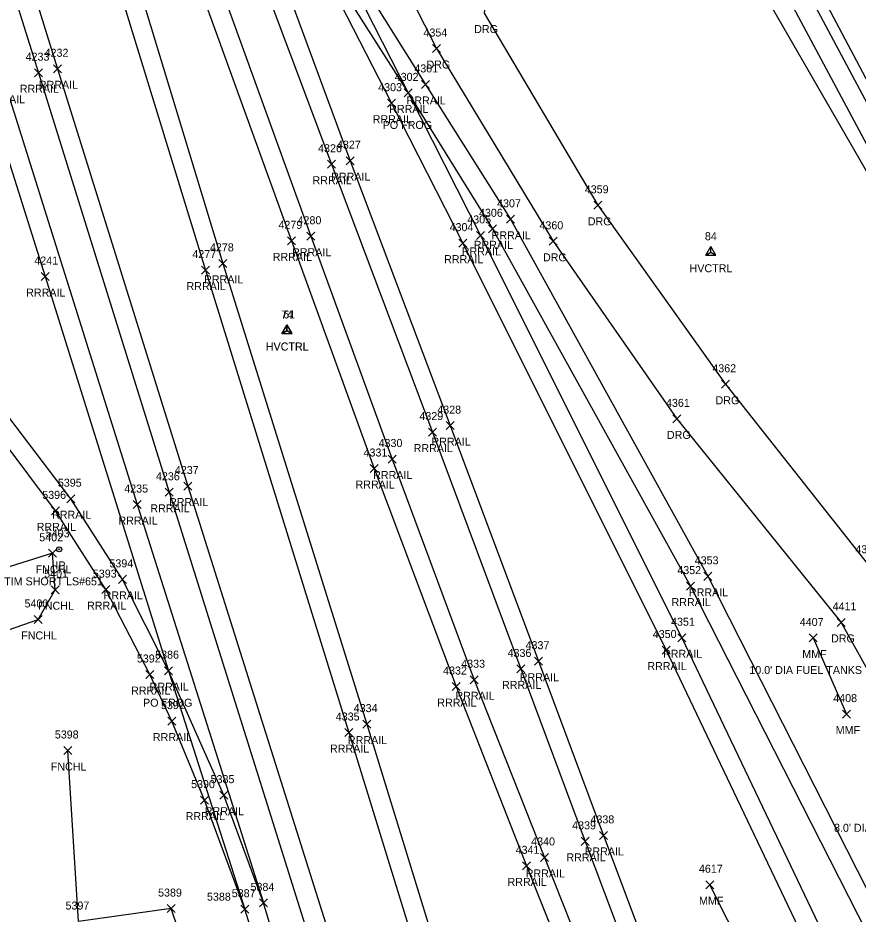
# Model space of a CAD drawing. Extents: x 1462668 to 1465147, y 550359 to 557351.
# Drawn here: x 1463737.6 to 1463947.5, y 555207 to 555430.8 of the extents above; entities that cross this region are included whole.
import ezdxf

# ---------------------------------------------------------------- set-up
doc = ezdxf.new("R2010")
doc.units = 0
for name, color, linetype in [('C_A', 7, 'Continuous'), ('C_I', 7, 'Continuous'), ('CPSM', 7, 'Continuous'), ('L_A', 7, 'Continuous'), ('L_C', 7, 'Continuous'), ('L_I', 7, 'Continuous'), ('L_TIC', 7, 'Continuous'), ('LDEFAULT', 7, 'Continuous'), ('LFNC', 7, 'Continuous'), ('M_A', 7, 'Continuous'), ('M_C', 7, 'Continuous'), ('M_I', 7, 'Continuous'), ('MPIR', 7, 'Continuous'), ('PEU', 7, 'Continuous'), ('R_A', 7, 'Continuous'), ('R_C', 7, 'Continuous'), ('R_I', 7, 'Continuous'), ('R_TIC', 7, 'Continuous'), ('RDG', 7, 'Continuous'), ('RR', 7, 'Continuous')]:
    doc.layers.add(name, color=color, linetype=linetype)

msp = doc.modelspace()

# ---------------------------------------------------------------- linework, layer by layer
at = {"layer": 'CPSM'}
for p, q in [((1463909.45, 555371.56), (1463910.7, 555373.73)), ((1463911.95, 555371.56), (1463910.7, 555373.73)), ((1463910.7, 555372.28), (1463910.7, 555373.73)), ((1463909.45, 555371.56), (1463910.7, 555372.28)), ((1463909.45, 555371.56), (1463911.95, 555371.56)), ((1463910.7, 555372.28), (1463910.7, 555372.28)), ((1463910.7, 555372.28), (1463911.95, 555371.56)), ((1463803.56, 555352), (1463804.81, 555354.16)), ((1463803.59, 555352.02), (1463804.84, 555354.18)), ((1463806.06, 555352), (1463804.81, 555354.16)), ((1463804.81, 555352.72), (1463804.81, 555354.16)), ((1463806.09, 555352.02), (1463804.84, 555354.18)), ((1463804.85, 555352.74), (1463804.84, 555354.18)), ((1463803.56, 555352), (1463804.81, 555352.72)), ((1463803.56, 555352), (1463806.06, 555352)), ((1463803.59, 555352.02), (1463804.85, 555352.74)), ((1463803.59, 555352.02), (1463806.09, 555352.02)), ((1463804.81, 555352.72), (1463804.81, 555352.72)), ((1463804.81, 555352.72), (1463806.06, 555352)), ((1463804.85, 555352.74), (1463804.85, 555352.74)), ((1463804.85, 555352.74), (1463806.09, 555352.02))]:
    msp.add_line(p, q, dxfattribs=at)
at = {"layer": 'L_TIC'}
for points in [[(1463745.27, 555296.08), (1463747.27, 555298.08)], [(1463747.27, 555296.08), (1463745.27, 555298.08)], [(1463745.92, 555286.99), (1463747.92, 555288.99)], [(1463747.92, 555286.99), (1463745.92, 555288.99)], [(1463741.66, 555279.56), (1463743.66, 555281.56)], [(1463743.66, 555279.56), (1463741.66, 555281.56)], [(1463935.27, 555274.93), (1463937.27, 555276.93)], [(1463937.27, 555274.93), (1463935.27, 555276.93)], [(1463943.64, 555255.92), (1463945.64, 555257.92)], [(1463945.64, 555255.92), (1463943.64, 555257.92)], [(1463749.07, 555246.83), (1463751.07, 555248.83)], [(1463751.07, 555246.83), (1463749.07, 555248.83)], [(1463909.48, 555213.3), (1463911.48, 555215.3)], [(1463911.48, 555213.3), (1463909.48, 555215.3)], [(1463774.88, 555207.34), (1463776.88, 555209.34)], [(1463776.88, 555207.34), (1463774.88, 555209.34)]]:
    msp.add_lwpolyline(points, dxfattribs=at)
at = {"layer": 'LDEFAULT'}
for points in [[(1463936.27, 555275.93), (1463944.64, 555256.92)], [(1463932.68, 555170.2), (1463910.48, 555214.3)]]:
    msp.add_lwpolyline(points, dxfattribs=at)
at = {"layer": 'LFNC'}
for points in [[(1463725.85, 555274.69), (1463742.66, 555280.56), (1463746.92, 555287.99), (1463746.27, 555297.08), (1463688.55, 555278.98), (1463605.24, 555249.84)], [(1463788.44, 555171.22), (1463775.88, 555208.34), (1463752.75, 555205.1), (1463750.07, 555247.83)]]:
    msp.add_lwpolyline(points, dxfattribs=at)
at = {"layer": 'MPIR'}
for radius in [0.625, 0.0833]:
    msp.add_circle((1463747.9, 555298.08), radius, dxfattribs=at)
at = {"layer": 'PEU'}
msp.add_lwpolyline([(1463832.61, 555604.66), (1463851.25, 555566.9), (1463863.57, 555540.26), (1463892.22, 555481.66), (1463914.61, 555453.18), (1463957.29, 555379.18), (1463959.81, 555380.31), (1463964.21, 555382.49), (1463966.31, 555384), (1463929.61, 555453.2), (1463906.77, 555495.85), (1463897.55, 555516.98), (1463895.4, 555534.24), (1463895.9, 555544.42)], dxfattribs=at)
at = {"layer": 'R_TIC'}
for points in [[(1463841.18, 555422.16), (1463843.18, 555424.16)], [(1463843.18, 555422.16), (1463841.18, 555424.16)], [(1463741.77, 555416.12), (1463743.77, 555418.12)], [(1463743.77, 555416.12), (1463741.77, 555418.12)], [(1463746.52, 555417.1), (1463748.52, 555419.1)], [(1463748.52, 555417.1), (1463746.52, 555419.1)], [(1463838.41, 555413.19), (1463840.41, 555415.19)], [(1463840.41, 555413.19), (1463838.41, 555415.19)], [(1463834.07, 555411.08), (1463836.07, 555413.08)], [(1463836.07, 555411.08), (1463834.07, 555413.08)], [(1463834.07, 555411.08), (1463836.07, 555413.08)], [(1463836.07, 555411.08), (1463834.07, 555413.08)], [(1463829.94, 555408.51), (1463831.94, 555410.51)], [(1463831.94, 555408.51), (1463829.94, 555410.51)], [(1463819.57, 555394.15), (1463821.57, 555396.15)], [(1463821.57, 555394.15), (1463819.57, 555396.15)], [(1463814.91, 555393.26), (1463816.91, 555395.26)], [(1463816.91, 555393.26), (1463814.91, 555395.26)], [(1463881.49, 555383), (1463883.49, 555385)], [(1463883.49, 555383), (1463881.49, 555385)], [(1463859.65, 555379.51), (1463861.65, 555381.51)], [(1463861.65, 555379.51), (1463859.65, 555381.51)], [(1463852.2, 555375.47), (1463854.2, 555377.47)], [(1463854.2, 555375.47), (1463852.2, 555377.47)], [(1463855.18, 555377.13), (1463857.18, 555379.13)], [(1463857.18, 555377.13), (1463855.18, 555379.13)], [(1463804.95, 555374.13), (1463806.95, 555376.13)], [(1463806.95, 555374.13), (1463804.95, 555376.13)], [(1463809.8, 555375.27), (1463811.8, 555377.27)], [(1463811.8, 555375.27), (1463809.8, 555377.27)], [(1463847.79, 555373.55), (1463849.79, 555375.55)], [(1463849.79, 555373.55), (1463847.79, 555375.55)], [(1463870.29, 555374.01), (1463872.29, 555376.01)], [(1463872.29, 555374.01), (1463870.29, 555376.01)], [(1463783.43, 555366.81), (1463785.43, 555368.81)], [(1463785.43, 555366.81), (1463783.43, 555368.81)], [(1463787.82, 555368.5), (1463789.82, 555370.5)], [(1463789.82, 555368.5), (1463787.82, 555370.5)], [(1463743.37, 555365.2), (1463745.37, 555367.2)], [(1463745.37, 555365.2), (1463743.37, 555367.2)], [(1463913.4, 555338.3), (1463915.4, 555340.3)], [(1463915.4, 555338.3), (1463913.4, 555340.3)], [(1463901.25, 555329.66), (1463903.25, 555331.66)], [(1463903.25, 555329.66), (1463901.25, 555331.66)], [(1463840.16, 555326.36), (1463842.16, 555328.36)], [(1463842.16, 555326.36), (1463840.16, 555328.36)], [(1463844.63, 555327.97), (1463846.63, 555329.97)], [(1463846.63, 555327.97), (1463844.63, 555329.97)], [(1463830.06, 555319.63), (1463832.06, 555321.63)], [(1463832.06, 555319.63), (1463830.06, 555321.63)], [(1463825.64, 555317.26), (1463827.64, 555319.26)], [(1463827.64, 555317.26), (1463825.64, 555319.26)], [(1463779.06, 555312.88), (1463781.06, 555314.88)], [(1463781.06, 555312.88), (1463779.06, 555314.88)], [(1463774.39, 555311.32), (1463776.39, 555313.32)], [(1463776.39, 555311.32), (1463774.39, 555313.32)], [(1463749.83, 555309.72), (1463751.83, 555311.72)], [(1463751.83, 555309.72), (1463749.83, 555311.72)], [(1463745.98, 555306.68), (1463747.98, 555308.68)], [(1463747.98, 555306.68), (1463745.98, 555308.68)], [(1463766.42, 555308.25), (1463768.42, 555310.25)], [(1463768.42, 555308.25), (1463766.42, 555310.25)], [(1463762.71, 555289.58), (1463764.71, 555291.58)], [(1463764.71, 555289.58), (1463762.71, 555291.58)], [(1463908.95, 555290.33), (1463910.95, 555292.33)], [(1463910.95, 555290.33), (1463908.95, 555292.33)], [(1463758.57, 555287.01), (1463760.57, 555289.01)], [(1463760.57, 555287.01), (1463758.57, 555289.01)], [(1463904.6, 555287.89), (1463906.6, 555289.89)], [(1463906.6, 555287.89), (1463904.6, 555289.89)], [(1463942.27, 555278.83), (1463944.27, 555280.83)], [(1463944.27, 555278.83), (1463942.27, 555280.83)], [(1463902.47, 555274.99), (1463904.47, 555276.99)], [(1463904.47, 555274.99), (1463902.47, 555276.99)], [(1463898.55, 555271.92), (1463900.55, 555273.92)], [(1463900.55, 555271.92), (1463898.55, 555273.92)], [(1463866.69, 555269.13), (1463868.69, 555271.13)], [(1463868.69, 555269.13), (1463866.69, 555271.13)], [(1463769.57, 555265.81), (1463771.57, 555267.81)], [(1463771.57, 555265.81), (1463769.57, 555267.81)], [(1463774.2, 555266.76), (1463776.2, 555268.76)], [(1463776.2, 555266.76), (1463774.2, 555268.76)], [(1463774.2, 555266.76), (1463776.2, 555268.76)], [(1463776.2, 555266.76), (1463774.2, 555268.76)], [(1463862.25, 555267.2), (1463864.25, 555269.2)], [(1463864.25, 555267.2), (1463862.25, 555269.2)], [(1463850.61, 555264.5), (1463852.61, 555266.5)], [(1463852.61, 555264.5), (1463850.61, 555266.5)], [(1463846.08, 555262.8), (1463848.08, 555264.8)], [(1463848.08, 555262.8), (1463846.08, 555264.8)], [(1463775.02, 555254.17), (1463777.02, 555256.17)], [(1463777.02, 555254.17), (1463775.02, 555256.17)], [(1463823.75, 555253.42), (1463825.75, 555255.42)], [(1463825.75, 555253.42), (1463823.75, 555255.42)], [(1463819.27, 555251.31), (1463821.27, 555253.31)], [(1463821.27, 555251.31), (1463819.27, 555253.31)], [(1463783.21, 555234.43), (1463785.21, 555236.43)], [(1463785.21, 555234.43), (1463783.21, 555236.43)], [(1463788, 555235.67), (1463790, 555237.67)], [(1463790, 555235.67), (1463788, 555237.67)], [(1463882.9, 555225.62), (1463884.9, 555227.62)], [(1463884.9, 555225.62), (1463882.9, 555227.62)], [(1463878.34, 555224.14), (1463880.34, 555226.14)], [(1463880.34, 555224.14), (1463878.34, 555226.14)], [(1463868.18, 555220.12), (1463870.18, 555222.12)], [(1463870.18, 555220.12), (1463868.18, 555222.12)], [(1463863.63, 555218.02), (1463865.63, 555220.02)], [(1463865.63, 555218.02), (1463863.63, 555220.02)], [(1463797.97, 555208.76), (1463799.97, 555210.76)], [(1463799.97, 555208.76), (1463797.97, 555210.76)], [(1463797.97, 555208.76), (1463799.97, 555210.76)], [(1463799.97, 555208.76), (1463797.97, 555210.76)], [(1463793.28, 555207.18), (1463795.28, 555209.18)], [(1463795.28, 555207.18), (1463793.28, 555209.18)], [(1463793.28, 555207.18), (1463795.28, 555209.18)], [(1463795.28, 555207.18), (1463793.28, 555209.18)]]:
    msp.add_lwpolyline(points, dxfattribs=at)
at = {"layer": 'RDG'}
for points in [[(1463767.62, 555582.4), (1463756, 555576.04), (1463782.39, 555530.05), (1463811.87, 555483.03), (1463842.18, 555423.16), (1463871.29, 555375.01), (1463902.25, 555330.66), (1463943.27, 555279.83), (1463964.23, 555242.07), (1463980.98, 555205.53), (1463989.33, 555183.15), (1463992.08, 555163.61), (1463988.84, 555143.99), (1463987.38, 555139.13), (1463984.61, 555133.81), (1463977.02, 555121.98)], [(1463856.66, 555482.6), (1463867.28, 555460.57), (1463856.16, 555452.58), (1463854.1, 555432.03), (1463882.49, 555384), (1463914.4, 555339.3), (1463950.13, 555294.09), (1463966.5, 555280.82), (1463983.31, 555272.67), (1464006.86, 555279.46), (1464019.84, 555293.45), (1464023.21, 555313.06)]]:
    msp.add_lwpolyline(points, dxfattribs=at)
at = {"layer": 'RR'}
for points in [[(1463457.08, 556400.94), (1463502.23, 556254.01), (1463520.47, 556194.57), (1463541.51, 556126.54), (1463564.15, 556052.98), (1463586.06, 555983.65), (1463613.76, 555893.64), (1463633.52, 555829.96), (1463642.44, 555804.5), (1463654.17, 555774.55), (1463664.49, 555752.05), (1463676.6, 555724.22), (1463687.08, 555696.18), (1463722.45, 555584.97), (1463740.37, 555527.27), (1463768.14, 555437.45), (1463788.82, 555369.5), (1463824.75, 555254.42), (1463848.38, 555177.53), (1463848.44, 555177), (1463877.95, 555082.45), (1463907.74, 554987.88)], [(1463452.29, 556399.95), (1463497.45, 556252.55), (1463536.87, 556125.13), (1463559.44, 556051.72), (1463609.03, 555892.1), (1463628.98, 555828.76), (1463638.23, 555801.69), (1463650.08, 555771.85), (1463660.17, 555749.93), (1463672.27, 555721.97), (1463682.4, 555694.55), (1463717.94, 555583.41), (1463735.76, 555525.64), (1463763.54, 555435.87), (1463784.43, 555367.81), (1463820.27, 555252.31), (1463843.81, 555175.84), (1463843.97, 555175.21), (1463873.04, 555081.28), (1463903.09, 554986.35)], [(1463442.74, 556395.94), (1463488.6, 556249.11), (1463529.74, 556117.02), (1463572.82, 555978.5), (1463585.63, 555937.65), (1463596.03, 555904.23), (1463633.49, 555784.66), (1463672.64, 555658.35), (1463710.59, 555536.66), (1463747.52, 555418.1), (1463780.06, 555313.88), (1463826.09, 555167.8), (1463825.99, 555167.57), (1463854.77, 555075.73), (1463884.96, 554978.2)], [(1463438.37, 556393.48), (1463483.91, 556247.77), (1463525.3, 556114.77), (1463568.13, 555976.96), (1463580.9, 555936.2), (1463591.21, 555903.11), (1463628.7, 555782.9), (1463668.19, 555656.69), (1463705.56, 555535.16), (1463742.77, 555417.12), (1463775.39, 555312.32), (1463821.31, 555166.17), (1463821.55, 555165.37), (1463850.06, 555074.38), (1463880.04, 554977.58)], [(1463559.44, 556051.72), (1463573.12, 556014.32), (1463586.06, 555983.65), (1463600.11, 555952.4), (1463617.47, 555918.22), (1463637.11, 555885.1), (1463655.59, 555859.72), (1463671.73, 555840.87), (1463786.15, 555704.35), (1463807.99, 555664.91), (1463837.51, 555609.05), (1463871.83, 555544.68), (1463902.36, 555487.74), (1463921.15, 555452.57), (1463959.81, 555380.31), (1463988.19, 555327.21)], [(1463564.15, 556052.98), (1463577.63, 556016.16), (1463590.5, 555985.5), (1463604.09, 555955.34), (1463621.74, 555920.66), (1463640.97, 555887.98), (1463659.02, 555863.36), (1463674.56, 555844.98), (1463790.76, 555706.47), (1463812.34, 555667.12), (1463842, 555611.41), (1463880.6, 555538.7), (1463906.31, 555490.4), (1463925.67, 555454.53), (1463964.21, 555382.49), (1463992.77, 555329.44)], [(1463572.82, 555978.5), (1463584.06, 555937.35), (1463591.21, 555903.11), (1463598.42, 555867.93), (1463607.06, 555827.71), (1463619.3, 555782.42), (1463659.27, 555654.72), (1463696.5, 555533.57), (1463734.29, 555414.51), (1463767.42, 555309.25), (1463798.97, 555209.76)], [(1463568.13, 555976.96), (1463579.35, 555935.43), (1463586.63, 555901.93), (1463593.51, 555867.09), (1463602.3, 555826.27), (1463614.8, 555780.19), (1463654.9, 555652.54), (1463702.04, 555501.01), (1463726.18, 555423.83), (1463744.37, 555366.2), (1463775.2, 555267.76), (1463794.28, 555208.18)], [(1463664.49, 555752.05), (1463678.11, 555724.67), (1463691.6, 555698.13), (1463697.76, 555685.2), (1463709.66, 555658.04), (1463719.26, 555630.81), (1463733.28, 555589.61), (1463753.79, 555532.54), (1463786.2, 555444.26), (1463810.8, 555376.27), (1463831.06, 555320.63), (1463851.61, 555265.5), (1463869.18, 555221.12), (1463884.86, 555181.45), (1463897.64, 555150.83), (1463926.6, 555082.57)], [(1463660.17, 555749.93), (1463673.57, 555722.6), (1463687.08, 555696.18), (1463693.29, 555683.15), (1463705.3, 555655.56), (1463714.84, 555628.95), (1463728.82, 555587.51), (1463749.02, 555530.98), (1463781.53, 555442.53), (1463805.95, 555375.13), (1463826.64, 555318.26), (1463847.08, 555263.8), (1463864.63, 555219.02), (1463880.36, 555179.69), (1463893.23, 555148.43), (1463922.16, 555080.4)], [(1463697.76, 555685.2), (1463710.85, 555658.55), (1463723.68, 555632.75), (1463742.84, 555594.32), (1463759.37, 555557.32), (1463773.18, 555522.79), (1463781.07, 555501.92), (1463799.76, 555451.53), (1463820.57, 555395.15), (1463845.63, 555328.97), (1463867.69, 555270.13), (1463883.9, 555226.62), (1463898.57, 555187.55), (1463911.56, 555155.2), (1463943.25, 555082.83)], [(1463693.29, 555683.15), (1463706.32, 555656.25), (1463719.26, 555630.81), (1463738.3, 555592.1), (1463754.94, 555555.21), (1463768.77, 555520.44), (1463776.2, 555501.13), (1463795.15, 555449.79), (1463815.91, 555394.26), (1463841.16, 555327.36), (1463863.25, 555268.2), (1463879.34, 555225.14), (1463894.04, 555185.93), (1463907.43, 555152.62), (1463938.93, 555080.65)], [(1463742.84, 555594.32), (1463760.75, 555558.08), (1463777.72, 555524.42), (1463787.9, 555504.12), (1463799.93, 555481.15), (1463819.96, 555441.9), (1463835.07, 555412.08), (1463853.2, 555376.47), (1463903.47, 555275.99), (1463977.02, 555121.98), (1463987.14, 555099.63), (1463989.7, 555093.34), (1464001.63, 555067.05), (1464016.17, 555038.45), (1464031.3, 555009.85), (1464051, 554966.45), (1464070.2, 554918.71), (1464087.5, 554872.76), (1464098.32, 554844.67), (1464105, 554826.89), (1464134.6, 554748.85), (1464158.08, 554686.95), (1464184.75, 554615.39)], [(1463738.3, 555592.1), (1463756.39, 555555.83), (1463773.18, 555522.79), (1463783.39, 555502.23), (1463795.59, 555478.87), (1463816.57, 555437.48), (1463830.94, 555409.51), (1463848.79, 555374.55), (1463899.55, 555272.92), (1463973.09, 555118.65), (1463983.69, 555094.87), (1463985.23, 555091.39), (1463997, 555065), (1464011.61, 555036.65), (1464026.5, 555008.18), (1464046.45, 554964.72), (1464065.66, 554916.67), (1464082.8, 554871.21), (1464093.87, 554842.43), (1464100.4, 554825.05), (1464129.92, 554747.44), (1464153.38, 554685.33), (1464180.48, 554613.64)], [(1463799.93, 555481.15), (1463821.59, 555442.67), (1463839.41, 555414.19), (1463860.65, 555380.51), (1463909.95, 555291.33), (1463987.38, 555139.13), (1464001.96, 555110.62), (1464033.86, 555050.25), (1464055.66, 555009.67), (1464073.58, 554976.54), (1464098.59, 554931.9), (1464124.97, 554884.13), (1464136.72, 554860.51), (1464143.75, 554841.03), (1464169.78, 554757.06), (1464181.89, 554716.52), (1464214.17, 554610.47)], [(1463795.59, 555478.87), (1463818.35, 555438.44), (1463835.07, 555412.08), (1463856.18, 555378.13), (1463905.6, 555288.89), (1463984.61, 555133.81), (1463997.43, 555108.79), (1464030.1, 555046.89), (1464051.29, 555007.39), (1464069.23, 554974.41), (1464094.51, 554929.11), (1464121.14, 554880.83), (1464131.94, 554858.78), (1464139.09, 554839.52), (1464165.13, 554755.41), (1464177.59, 554713.72), (1464209.39, 554609.15)], [(1464068.04, 554374.98), (1464055.46, 554404.32), (1464039.01, 554443.8), (1464024.09, 554484.31), (1464013.79, 554515.47), (1464000.85, 554558.32), (1464006.38, 554539.99), (1463979.74, 554627.83), (1463964.61, 554676.43), (1463938.98, 554759.99), (1463909.59, 554854.5), (1463881.48, 554944.94), (1463834.38, 555091.6), (1463798.97, 555209.76), (1463789, 555236.67), (1463775.2, 555267.76), (1463763.71, 555290.58), (1463750.83, 555310.72), (1463723.18, 555347), (1463703.12, 555368.52), (1463694.48, 555375.82), (1463665.3, 555397.88), (1463641.61, 555412.58), (1463616.53, 555425.74)], [(1463876.84, 554943.34), (1463831.06, 555090.47), (1463794.28, 555208.18), (1463784.21, 555235.43), (1463776.02, 555255.17), (1463770.57, 555266.81), (1463759.57, 555288.01), (1463746.98, 555307.68), (1463719.99, 555343.69), (1463700.47, 555364.49), (1463691.58, 555371.79), (1463662.59, 555393.77), (1463639.58, 555408.05), (1463614.77, 555421.05)]]:
    msp.add_lwpolyline(points, dxfattribs=at)

# ---------------------------------------------------------------- texts
at = {"layer": 'C_A'}
for p in [(1463905.4, 555367.28), (1463799.51, 555347.72), (1463799.54, 555347.74)]:
    msp.add_text('HVCTRL', height=2, dxfattribs=at).set_placement(p)
at = {"layer": 'C_I'}
for s, p in [('84', (1463909.24, 555375.28)), ('74', (1463803.35, 555355.72)), ('61', (1463803.9, 555355.74))]:
    msp.add_text(s, height=2, dxfattribs=at).set_placement(p)
at = {"layer": 'L_A'}
for s, p in [('FNCHL', (1463742.02, 555292.08)), ('FNCHL', (1463742.67, 555282.99)), ('FNCHL', (1463738.41, 555275.56)), ('MMF', (1463933.56, 555270.93)), ('MMF', (1463941.92, 555251.92)), ('FNCHL', (1463745.81, 555242.83)), ('MMF', (1463907.77, 555209.3))]:
    msp.add_text(s, height=2, dxfattribs=at).set_placement(p)
at = {"layer": 'L_C'}
for s, p in [("10.0' DIA FUEL TANKS", (1463920.34, 555266.93)), ("8.0' DIA FUEL TANK", (1463941.5, 555227.52))]:
    msp.add_text(s, height=2, dxfattribs=at).set_placement(p)
at = {"layer": 'L_I'}
for s, p in [('5402', (1463742.93, 555300.08)), ('5401', (1463744.15, 555290.99)), ('5400', (1463739.24, 555283.56)), ('4407', (1463932.94, 555278.93)), ('4408', (1463941.3, 555259.92)), ('5398', (1463746.81, 555250.83)), ('4617', (1463907.74, 555217.3)), ('5389', (1463772.61, 555211.34)), ('5397', (1463749.49, 555208.1))]:
    msp.add_text(s, height=2, dxfattribs=at).set_placement(p)
at = {"layer": 'M_A'}
msp.add_text('IP', height=2, dxfattribs=at).set_placement((1463746.95, 555293.08))
at = {"layer": 'M_C'}
msp.add_text('TIM SHORT LS#651', height=2, dxfattribs=at).set_placement((1463734.15, 555289.08))
at = {"layer": 'M_I'}
msp.add_text('5403', height=2, dxfattribs=at).set_placement((1463744.56, 555301.08))
at = {"layer": 'R_A'}
for s, p in [('DRG', (1463851.59, 555427.03)), ('DRG', (1463839.67, 555418.16)), ('RRRAIL', (1463738.06, 555412.12)), ('RRRAIL', (1463742.82, 555413.1)), ('RRRAIL', (1463729.58, 555409.51)), ('RRRAIL', (1463834.7, 555409.19)), ('RRRAIL', (1463830.36, 555407.08)), ('RRRAIL', (1463830.36, 555407.08)), ('RRRAIL', (1463826.23, 555404.51)), ('RRRAIL', (1463811.2, 555389.26)), ('RRRAIL', (1463815.86, 555390.15)), ('DRG', (1463879.97, 555379)), ('RRRAIL', (1463855.94, 555375.51)), ('RRRAIL', (1463806.09, 555371.27)), ('RRRAIL', (1463848.49, 555371.47)), ('RRRAIL', (1463851.48, 555373.13)), ('RRRAIL', (1463801.25, 555370.13)), ('RRRAIL', (1463844.08, 555369.55)), ('DRG', (1463868.78, 555370.01)), ('RRRAIL', (1463784.12, 555364.5)), ('RRRAIL', (1463779.72, 555362.81)), ('RRRAIL', (1463739.66, 555361.2)), ('DRG', (1463911.89, 555334.3)), ('RRRAIL', (1463840.92, 555323.97)), ('DRG', (1463899.74, 555325.66)), ('RRRAIL', (1463836.46, 555322.36)), ('RRRAIL', (1463826.35, 555315.63)), ('RRRAIL', (1463821.94, 555313.26)), ('RRRAIL', (1463775.35, 555308.88)), ('RRRAIL', (1463770.68, 555307.32)), ('RRRAIL', (1463746.12, 555305.72)), ('RRRAIL', (1463762.71, 555304.25)), ('RRRAIL', (1463742.28, 555302.68)), ('RRRAIL', (1463905.24, 555286.33)), ('RRRAIL', (1463759, 555285.58)), ('RRRAIL', (1463900.9, 555283.89)), ('RRRAIL', (1463754.87, 555283.01)), ('DRG', (1463940.76, 555274.83)), ('RRRAIL', (1463898.76, 555270.99)), ('RRRAIL', (1463894.85, 555267.92)), ('RRRAIL', (1463862.99, 555265.13)), ('RRRAIL', (1463765.86, 555261.81)), ('RRRAIL', (1463770.49, 555262.76)), ('RRRAIL', (1463770.49, 555262.76)), ('RRRAIL', (1463858.55, 555263.2)), ('RRRAIL', (1463846.91, 555260.5)), ('RRRAIL', (1463842.37, 555258.8)), ('RRRAIL', (1463771.31, 555250.17)), ('RRRAIL', (1463820.04, 555249.42)), ('RRRAIL', (1463815.56, 555247.31)), ('RRRAIL', (1463779.5, 555230.43)), ('RRRAIL', (1463784.29, 555231.67)), ('RRRAIL', (1463879.19, 555221.62)), ('RRRAIL', (1463874.63, 555220.14)), ('RRRAIL', (1463864.47, 555216.12)), ('RRRAIL', (1463859.92, 555214.02))]:
    msp.add_text(s, height=2, dxfattribs=at).set_placement(p)
at = {"layer": 'R_C'}
for p in [(1463828.73, 555403.08), (1463828.73, 555403.08), (1463768.86, 555258.76), (1463768.86, 555258.76)]:
    msp.add_text('PO FROG', height=2, dxfattribs=at).set_placement(p)
at = {"layer": 'R_I'}
for s, p in [('4354', (1463838.92, 555426.16)), ('4232', (1463744.26, 555421.1)), ('4233', (1463739.51, 555420.12)), ('4301', (1463836.64, 555417.19)), ('4302', (1463831.73, 555415.08)), ('4302', (1463831.73, 555415.08)), ('4303', (1463827.6, 555412.51)), ('4327', (1463817.31, 555398.15)), ('4326', (1463812.59, 555397.26)), ('4359', (1463879.22, 555387)), ('4307', (1463857.31, 555383.51)), ('4306', (1463852.79, 555381.13)), ('4279', (1463802.69, 555378.13)), ('4280', (1463807.46, 555379.27)), ('4305', (1463849.86, 555379.47)), ('4360', (1463867.9, 555378.01)), ('4304', (1463845.45, 555377.55)), ('4278', (1463785.57, 555372.5)), ('4241', (1463741.68, 555369.2)), ('4277', (1463781.17, 555370.81)), ('4362', (1463911.09, 555342.3)), ('4361', (1463899.51, 555333.66)), ('4328', (1463842.37, 555331.97)), ('4329', (1463837.9, 555330.36)), ('4330', (1463827.71, 555323.63)), ('4331', (1463823.95, 555321.26)), ('4236', (1463772.08, 555315.32)), ('4237', (1463776.8, 555316.88)), ('5395', (1463747.57, 555313.72)), ('5396', (1463743.67, 555310.68)), ('4235', (1463764.16, 555312.25)), ('4363', (1463946.83, 555297.09)), ('5394', (1463760.45, 555293.58)), ('4353', (1463906.69, 555294.33)), ('5393', (1463756.31, 555291.01)), ('4352', (1463902.34, 555291.89)), ('4411', (1463941.14, 555282.83)), ('4351', (1463900.78, 555278.99)), ('4350', (1463896.21, 555275.92)), ('4337', (1463864.43, 555273.13)), ('5386', (1463771.88, 555270.76)), ('5386', (1463771.88, 555270.76)), ('4336', (1463859.94, 555271.2)), ('5392', (1463767.31, 555269.81)), ('4333', (1463848.35, 555268.5)), ('4332', (1463843.82, 555266.8)), ('5391', (1463773.33, 555258.17)), ('4334', (1463821.49, 555257.42)), ('4335', (1463817.01, 555255.31)), ('5385', (1463785.74, 555239.67)), ('5390', (1463780.86, 555238.43)), ('4339', (1463876.07, 555228.14)), ('4338', (1463880.64, 555229.62)), ('4340', (1463865.83, 555224.12)), ('4341', (1463861.94, 555222.02)), ('5384', (1463795.71, 555212.76)), ('5384', (1463795.71, 555212.76)), ('5388', (1463784.83, 555210.32)), ('5387', (1463791.02, 555211.18)), ('5387', (1463791.02, 555211.18))]:
    msp.add_text(s, height=2, dxfattribs=at).set_placement(p)

doc.saveas('drawing.dxf')
